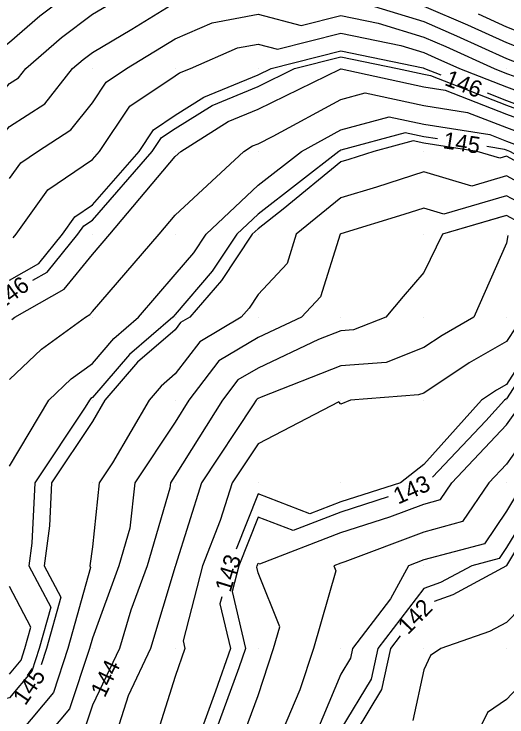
# Model space of a CAD drawing. Extents: x 2354170 to 2357230, y 866100 to 868290.
# Drawn here: x 2355410.5 to 2355470, y 867171.8 to 867256.6 of the extents above; entities that cross this region are included whole.
import ezdxf

# ---------------------------------------------------------------- set-up
doc = ezdxf.new("R2010")
doc.units = 0
for name, color, linetype in [('Default', 7, 'Continuous'), ('DTM Contours Major', 7, 'Continuous'), ('DTM Contours Major Text', 7, 'Continuous'), ('DTM Contours Minor', 7, 'Continuous'), ('DTM Contours Minor Text', 7, 'Continuous'), ('Exist DTM QL2 LIDAR Elevation Point', 7, 'Continuous')]:
    doc.layers.add(name, color=color, linetype=linetype)

msp = doc.modelspace()

# ---------------------------------------------------------------- linework, layer by layer
at = {"layer": 'Default'}
for points in [[(2355377.743, 867159.207), (2355380.873, 867176.874), (2355382.353, 867180.448), (2355382.906, 867185.492), (2355385.226, 867195.632), (2355386.068, 867201.338), (2355387.169, 867208.596), (2355388.357, 867217.83), (2355388.755, 867221.412), (2355394.899, 867230.212), (2355398.899, 867239.5), (2355399.322, 867240.775), (2355399.976, 867242.676), (2355405.704, 867250.013), (2355408.178, 867251.812), (2355409.976, 867253.196), (2355413.63, 867256.36), (2355418.461, 867260.014)], [(2355379.755, 867160.984), (2355382.37, 867175.746), (2355384.272, 867180.339), (2355384.983, 867186.82), (2355386.621, 867193.981), (2355387.629, 867200.809), (2355388.946, 867209.493), (2355389.976, 867217.497), (2355390.446, 867219.543), (2355390.592, 867220.013), (2355391.737, 867221.775), (2355397.555, 867230.108), (2355399.976, 867235.729), (2355401.905, 867238.084), (2355402.992, 867240.013), (2355409.976, 867248.206), (2355411.078, 867248.912), (2355411.947, 867250.013), (2355416.25, 867253.74), (2355419.976, 867256.558), (2355425.812, 867260.014)], [(2355386.227, 867180.566), (2355387.059, 867188.147), (2355388.016, 867192.331), (2355389.189, 867200.28), (2355389.976, 867205.465), (2355391.225, 867210.013), (2355392.861, 867217.128), (2355393.753, 867220.013), (2355399.976, 867229.582), (2355400.197, 867229.792), (2355400.431, 867230.013), (2355404.729, 867235.26), (2355407.407, 867240.013), (2355409.976, 867243.028), (2355414.235, 867245.755), (2355417.593, 867250.013), (2355418.87, 867251.12), (2355419.976, 867251.956), (2355424.739, 867254.776), (2355429.976, 867257.979), (2355431.393, 867258.597), (2355436.06, 867259.47)], [(2355441.947, 867259.684), (2355448.046, 867258.083), (2355449.977, 867258.57), (2355451.795, 867258.195), (2355459.977, 867255.68), (2355463.94, 867253.977), (2355469.977, 867251.234), (2355473.063, 867250.013), (2355479.977, 867247.591), (2355485.048, 867245.084), (2355489.977, 867243.351), (2355496.791, 867240.013), (2355498.827, 867238.863), (2355499.977, 867238.301), (2355505.586, 867235.622), (2355509.977, 867233.687), (2355512.594, 867232.63), (2355518.434, 867230.013), (2355519.977, 867229.375), (2355521.259, 867228.732), (2355529.978, 867224.675), (2355534.303, 867222.958)], [(2355459.977, 867257.552), (2355465.249, 867255.286), (2355469.977, 867253.138), (2355477.88, 867250.013)], [(2355409.976, 867236.738), (2355411.34, 867238.649), (2355413.356, 867240.013), (2355417.392, 867242.598), (2355419.976, 867245.875), (2355421.632, 867248.358), (2355424.119, 867250.013), (2355429.976, 867253.595), (2355434.444, 867255.546), (2355439.976, 867256.58), (2355445.177, 867255.214), (2355449.977, 867256.426), (2355454.498, 867255.492), (2355459.977, 867253.808), (2355462.631, 867252.668), (2355468.472, 867250.013), (2355469.977, 867249.426), (2355470.91, 867249.08)], [(2355466.559, 867256.596), (2355469.977, 867255.042), (2355478.199, 867251.792)], [(2355410.414, 867229.575), (2355410.77, 867230.013), (2355414.604, 867235.386), (2355419.976, 867239.02), (2355420.843, 867240.013), (2355424.496, 867245.493), (2355429.976, 867249.141), (2355430.513, 867249.477), (2355431.813, 867250.013), (2355437.496, 867252.494), (2355439.976, 867252.958), (2355442.308, 867252.345), (2355449.977, 867254.281), (2355457.201, 867252.789), (2355459.977, 867251.936), (2355461.322, 867251.358), (2355464.281, 867250.013), (2355469.977, 867247.791), (2355473.509, 867246.481)], [(2355409.976, 867224.483), (2355413.501, 867226.489), (2355416.363, 867230.013), (2355417.867, 867232.122), (2355419.976, 867233.549), (2355425.618, 867240.013), (2355427.361, 867242.628), (2355429.976, 867244.369), (2355433.448, 867246.542), (2355439.976, 867249.238), (2355441.566, 867250.013), (2355449.977, 867252.137), (2355459.903, 867250.087), (2355459.977, 867250.064), (2355460.012, 867250.049), (2355460.09, 867250.013), (2355462.064, 867249.244)], [(2355410.252, 867219.737), (2355410.632, 867220.013), (2355416.587, 867223.403), (2355419.976, 867227.576), (2355422.081, 867230.013), (2355429.976, 867239.397), (2355430.641, 867240.013), (2355436.382, 867243.608), (2355439.976, 867245.092), (2355449.896, 867249.933), (2355449.977, 867249.977), (2355450.005, 867249.985), (2355459.977, 867247.81), (2355462.585, 867247.405), (2355469.977, 867244.521), (2355478.706, 867241.284)], [(2355409.976, 867212.509), (2355413.834, 867216.155), (2355419.141, 867220.013), (2355419.673, 867220.316), (2355419.976, 867220.689), (2355428.03, 867230.013), (2355429.976, 867232.327), (2355438.263, 867240.013), (2355439.317, 867240.673), (2355439.976, 867240.946), (2355441.797, 867241.834), (2355449.977, 867246.294), (2355452.901, 867247.089), (2355459.977, 867245.546), (2355465.267, 867244.723), (2355469.977, 867242.886), (2355477.723, 867240.013)], [(2355467.653, 867247.063), (2355469.977, 867246.156), (2355476.108, 867243.883)], [(2355409.976, 867202.036), (2355414.708, 867210.013), (2355417.417, 867212.573), (2355419.976, 867214.434), (2355422.559, 867217.43), (2355425.562, 867220.013), (2355429.976, 867225.157), (2355432.22, 867227.77), (2355433.712, 867230.013), (2355439.976, 867235.941), (2355445.213, 867240.013), (2355449.977, 867242.61), (2355455.797, 867244.193), (2355459.977, 867243.281), (2355467.948, 867242.042), (2355469.977, 867241.25), (2355473.313, 867240.013)], [(2355473.376, 867237.594), (2355469.977, 867239.432), (2355469.155, 867239.192), (2355466.43, 867240.013), (2355459.977, 867241.017), (2355458.693, 867241.297), (2355453.972, 867240.013), (2355450.955, 867239.035), (2355449.977, 867238.736), (2355443.011, 867233.048), (2355439.976, 867230.688), (2355439.263, 867230.013), (2355435.555, 867224.435), (2355431.757, 867220.013), (2355430.638, 867219.351), (2355429.976, 867218.483), (2355425.424, 867214.566), (2355421.499, 867210.013), (2355419.976, 867207.411), (2355415.053, 867200.013), (2355414.808, 867194.845), (2355414.158, 867190.013), (2355416.171, 867186.207), (2355414.436, 867180.013), (2355413.794, 867178.059)], [(2355474.541, 867234.578), (2355469.977, 867237.047), (2355465.78, 867235.817), (2355459.977, 867237.567), (2355454.272, 867235.718), (2355449.977, 867234.404), (2355444.599, 867230.013), (2355443.488, 867226.502), (2355439.976, 867222.735), (2355438.89, 867221.1), (2355437.956, 867220.013), (2355432.943, 867217.047), (2355429.976, 867213.154), (2355428.288, 867211.702), (2355426.832, 867210.013), (2355422.397, 867202.434), (2355420.787, 867200.013), (2355419.976, 867192.305), (2355419.668, 867190.013), (2355419.774, 867189.811), (2355417.031, 867180.013), (2355415.286, 867174.703), (2355411.343, 867170.013)], [(2355472.993, 867233.03), (2355469.977, 867234.661), (2355462.405, 867232.442), (2355459.977, 867233.175), (2355457.589, 867232.401), (2355449.977, 867230.073), (2355449.904, 867230.013), (2355447.517, 867222.472), (2355445.225, 867220.013), (2355439.976, 867217.54), (2355435.247, 867214.742), (2355431.643, 867210.013), (2355429.976, 867207.357), (2355425.091, 867200.013), (2355424.517, 867194.554), (2355423.191, 867190.013), (2355419.976, 867181.266), (2355419.625, 867180.013), (2355417.239, 867172.75), (2355414.938, 867170.013)], [(2355469.51, 867232.139), (2355462.258, 867230.013), (2355459.977, 867225.408), (2355457.479, 867222.511), (2355455.403, 867220.013), (2355451.508, 867218.481), (2355449.977, 867218.369), (2355447.274, 867217.31), (2355439.976, 867213.872), (2355437.552, 867212.438), (2355435.704, 867210.013), (2355429.976, 867200.886), (2355429.396, 867200.013), (2355429.328, 867199.364), (2355426.596, 867190.013), (2355424.631, 867184.668), (2355423.238, 867180.013), (2355419.976, 867173.183), (2355419.192, 867170.797), (2355418.533, 867170.013), (2355416.901, 867166.937), (2355413.573, 867160.012), (2355412.472, 867157.621)], [(2355470.126, 867229.864), (2355469.977, 867228.955), (2355466.047, 867220.013), (2355462.189, 867217.801), (2355459.977, 867216.335), (2355455.439, 867214.551), (2355449.977, 867214.149), (2355440.338, 867210.374), (2355439.976, 867210.204), (2355439.856, 867210.133), (2355439.765, 867210.013), (2355439.408, 867209.445), (2355433.173, 867200.013), (2355430.015, 867190.051), (2355430, 867190.013), (2355429.976, 867189.923), (2355427.011, 867180.013), (2355424.299, 867174.335), (2355422.94, 867170.013)], [(2355515.98, 867210.416), (2355509.977, 867212.865), (2355506.193, 867213.797), (2355499.977, 867215.352), (2355493.06, 867220.013), (2355489.977, 867222.008), (2355486.648, 867223.342), (2355479.977, 867223.555), (2355475.909, 867224.081), (2355475.243, 867220.013), (2355473.164, 867216.826), (2355469.977, 867211.899), (2355468.778, 867211.212), (2355466.968, 867210.013), (2355459.977, 867202.24), (2355457.172, 867200.013), (2355449.977, 867197.721), (2355446.226, 867196.263), (2355439.976, 867198.687), (2355437.356, 867192.01)], [(2355471.128, 867218.862), (2355469.977, 867217.083), (2355465.484, 867214.506), (2355459.977, 867210.859), (2355459.369, 867210.62), (2355451.124, 867210.013), (2355449.977, 867209.51), (2355449.744, 867209.781), (2355439.976, 867204.716), (2355436.867, 867200.013), (2355435.424, 867195.461), (2355433.286, 867190.013), (2355430.927, 867180.963), (2355431.15, 867180.013), (2355429.976, 867176.645), (2355427.891, 867170.013)], [(2355546.912, 867195.601), (2355543.438, 867196.552), (2355539.04, 867197.273), (2355538.465, 867197.438), (2355529.983, 867200.013), (2355529.979, 867200.014), (2355529.978, 867200.015), (2355522.003, 867202.038), (2355519.977, 867202.807), (2355514.138, 867204.173), (2355509.977, 867206.019), (2355505.712, 867205.748), (2355499.977, 867208.113), (2355497.515, 867207.551), (2355493.566, 867210.013), (2355489.977, 867211.288), (2355486.194, 867210.013), (2355479.977, 867206.09), (2355475.976, 867200.013), (2355469.99, 867190.026), (2355469.986, 867190.013), (2355469.977, 867190.004), (2355463.489, 867186.5), (2355461.222, 867185.704)], [(2355438.38, 867170.013), (2355439.976, 867174.35), (2355441.857, 867180.013), (2355442.618, 867182.655), (2355439.976, 867189.169), (2355439.816, 867189.852), (2355439.858, 867190.013), (2355439.976, 867190.315), (2355440.194, 867190.231), (2355449.977, 867194.034), (2355455.877, 867195.913), (2355459.977, 867197.457), (2355461.994, 867197.996), (2355463.36, 867200.013), (2355469.977, 867207.009), (2355472.11, 867210.013)], [(2355475.462, 867210.013), (2355469.977, 867202.288), (2355467.825, 867200.013), (2355464.656, 867195.334), (2355459.977, 867194.084), (2355450.466, 867190.502), (2355449.977, 867190.346), (2355449.118, 867190.013), (2355449.366, 867189.402), (2355446.662, 867180.013), (2355445.013, 867175.049), (2355442.901, 867170.013)], [(2355472.025, 867200.013), (2355469.977, 867196.597), (2355467.318, 867192.671), (2355459.977, 867190.711), (2355458.124, 867190.013), (2355455.975, 867186.011), (2355451.393, 867180.013), (2355451.14, 867178.849), (2355449.977, 867176.923), (2355447.08, 867170.013)], [(2355476.651, 867190.013), (2355469.977, 867183.183), (2355467.918, 867182.071), (2355462.051, 867180.013), (2355460.811, 867179.179), (2355459.977, 867177.456), (2355458.647, 867171.342)], [(2355409.976, 867176.939), (2355411.38, 867178.609), (2355411.842, 867180.013), (2355412.567, 867182.604), (2355409.976, 867187.501)], [(2355435.6, 867186.283), (2355435.372, 867185.408), (2355436.638, 867180.013), (2355434.851, 867174.888), (2355433.057, 867170.013)], [(2355457.136, 867181.548), (2355455.963, 867180.013), (2355454.894, 867175.096), (2355451.823, 867170.013), (2355450.84, 867169.149), (2355449.977, 867163.132), (2355449.487, 867160.502), (2355449.479, 867160.012), (2355447.362, 867152.627), (2355445.652, 867150.012), (2355440.935, 867140.971), (2355440.659, 867140.012), (2355439.976, 867136.972), (2355437.92, 867130.012), (2355429.976, 867123.603), (2355426.544, 867120.012), (2355422.992, 867113.027), (2355421.305, 867110.012), (2355423.993, 867104.028), (2355424.921, 867100.012), (2355420.301, 867094.723)], [(2355475.756, 867180.013), (2355469.977, 867173.877), (2355467.666, 867172.323), (2355466.548, 867170.013)]]:
    msp.add_lwpolyline(points, dxfattribs=at)
at = {"layer": 'DTM Contours Major'}
for points in [[(2355461.656, 867241.511), (2355459.977, 867241.772), (2355457.728, 867242.262), (2355449.977, 867240.155), (2355449.717, 867240.013), (2355439.976, 867232.439), (2355437.413, 867230.013), (2355434.443, 867225.546), (2355429.976, 867220.346), (2355429.691, 867220.013), (2355424.469, 867215.521), (2355419.976, 867210.309), (2355419.805, 867210.184), (2355419.624, 867210.013), (2355419.109, 867209.146), (2355413.032, 867200.013), (2355412.686, 867192.722), (2355412.321, 867190.013), (2355414.97, 867185.006), (2355413.571, 867180.013), (2355412.682, 867177.307), (2355409.976, 867174.088), (2355406.679, 867173.309), (2355406.029, 867171.834)], [(2355559.913, 867203.458), (2355555.25, 867205.285), (2355549.978, 867207.413), (2355548.019, 867208.055), (2355542.947, 867210.013), (2355539.978, 867211.184), (2355533.278, 867213.314), (2355529.978, 867214.442), (2355525.88, 867215.916), (2355519.977, 867218.97), (2355517.48, 867220.013), (2355509.977, 867223.078), (2355504.37, 867224.406), (2355499.977, 867226.694), (2355494.08, 867230.013), (2355491.323, 867231.36), (2355489.977, 867232.121), (2355484.545, 867234.581), (2355479.977, 867236.351), (2355476.606, 867236.642), (2355470.373, 867240.013), (2355469.977, 867240.16), (2355469.736, 867240.254), (2355467.585, 867240.589)]]:
    msp.add_lwpolyline(points, dxfattribs=at)
at = {"layer": 'DTM Contours Minor'}
for points in [[(2355407.154, 867239.565), (2355407.407, 867240.013), (2355409.976, 867243.028), (2355414.235, 867245.755), (2355417.593, 867250.013), (2355418.87, 867251.12), (2355419.976, 867251.956), (2355424.739, 867254.776), (2355429.976, 867257.979), (2355431.393, 867258.597), (2355438.971, 867260.014), (2355439.976, 867260.143), (2355440.075, 867260.112), (2355440.692, 867260.014), (2355448.046, 867258.083), (2355449.977, 867258.57), (2355451.795, 867258.195), (2355459.977, 867255.68), (2355463.94, 867253.977), (2355469.977, 867251.234), (2355473.063, 867250.013)], [(2355412.793, 867224.472), (2355414.529, 867225.46), (2355418.227, 867230.013), (2355418.955, 867231.034), (2355419.976, 867231.725), (2355427.209, 867240.013), (2355428.316, 867241.674), (2355429.976, 867242.779), (2355434.426, 867245.564), (2355439.976, 867247.856), (2355444.398, 867250.013), (2355449.977, 867251.422), (2355456.797, 867250.013), (2355459.977, 867249.32), (2355460.798, 867249.192), (2355469.977, 867245.611), (2355476.974, 867243.016)], [(2355471.445, 867231.482), (2355469.977, 867232.276), (2355462.258, 867230.013), (2355459.977, 867225.408), (2355457.479, 867222.511), (2355455.403, 867220.013), (2355451.508, 867218.481), (2355449.977, 867218.369), (2355447.274, 867217.31), (2355439.976, 867213.872), (2355437.552, 867212.438), (2355435.704, 867210.013), (2355429.976, 867200.886), (2355429.396, 867200.013), (2355429.328, 867199.364), (2355426.596, 867190.013), (2355424.631, 867184.668), (2355423.238, 867180.013), (2355422.849, 867179.198)], [(2355473.842, 867216.148), (2355469.977, 867210.171), (2355469.876, 867210.114), (2355469.724, 867210.013), (2355467.464, 867207.5), (2355461.037, 867200.704)], [(2355455.693, 867198.313), (2355449.977, 867196.492), (2355444.216, 867194.252), (2355439.976, 867195.896), (2355437.667, 867190.013), (2355436.853, 867186.889), (2355438.467, 867180.013), (2355437.659, 867177.695), (2355434.831, 867170.013)], [(2355471.41, 867194.592), (2355469.977, 867192.201), (2355469.093, 867190.897), (2355465.784, 867190.013), (2355462.013, 867187.976), (2355459.977, 867187.262), (2355454.44, 867180.013), (2355453.643, 867176.347), (2355449.977, 867170.278)], [(2355420.263, 867173.784), (2355419.976, 867173.183), (2355419.192, 867170.797)]]:
    msp.add_lwpolyline(points, dxfattribs=at)
at = {"layer": 'Exist DTM QL2 LIDAR Elevation Point'}
for p, q in [((2355419.976, 867250.013), (2355419.976, 867250.013)), ((2355429.976, 867250.013), (2355429.976, 867250.013)), ((2355439.976, 867250.013), (2355439.976, 867250.013)), ((2355449.977, 867250.013), (2355449.977, 867250.013)), ((2355459.977, 867250.013), (2355459.977, 867250.013)), ((2355469.977, 867250.013), (2355469.977, 867250.013)), ((2355419.976, 867240.013), (2355419.976, 867240.013)), ((2355429.976, 867240.013), (2355429.976, 867240.013)), ((2355439.976, 867240.013), (2355439.976, 867240.013)), ((2355449.977, 867240.013), (2355449.977, 867240.013)), ((2355459.977, 867240.013), (2355459.977, 867240.013)), ((2355469.977, 867240.013), (2355469.977, 867240.013)), ((2355419.976, 867230.013), (2355419.976, 867230.013)), ((2355429.976, 867230.013), (2355429.976, 867230.013)), ((2355439.976, 867230.013), (2355439.976, 867230.013)), ((2355449.977, 867230.013), (2355449.977, 867230.013)), ((2355459.977, 867230.013), (2355459.977, 867230.013)), ((2355469.977, 867230.013), (2355469.977, 867230.013)), ((2355419.976, 867220.013), (2355419.976, 867220.013)), ((2355429.976, 867220.013), (2355429.976, 867220.013)), ((2355439.976, 867220.013), (2355439.976, 867220.013)), ((2355449.977, 867220.013), (2355449.977, 867220.013)), ((2355459.977, 867220.013), (2355459.977, 867220.013)), ((2355469.977, 867220.013), (2355469.977, 867220.013)), ((2355419.976, 867210.013), (2355419.976, 867210.013)), ((2355429.976, 867210.013), (2355429.976, 867210.013)), ((2355439.976, 867210.013), (2355439.976, 867210.013)), ((2355449.977, 867210.013), (2355449.977, 867210.013)), ((2355459.977, 867210.013), (2355459.977, 867210.013)), ((2355469.977, 867210.013), (2355469.977, 867210.013)), ((2355419.976, 867200.013), (2355419.976, 867200.013)), ((2355429.976, 867200.013), (2355429.976, 867200.013)), ((2355439.976, 867200.013), (2355439.976, 867200.013)), ((2355449.977, 867200.013), (2355449.977, 867200.013)), ((2355459.977, 867200.013), (2355459.977, 867200.013)), ((2355469.977, 867200.013), (2355469.977, 867200.013)), ((2355419.976, 867190.013), (2355419.976, 867190.013)), ((2355429.976, 867190.013), (2355429.976, 867190.013)), ((2355439.976, 867190.013), (2355439.976, 867190.013)), ((2355449.977, 867190.013), (2355449.977, 867190.013)), ((2355459.977, 867190.013), (2355459.977, 867190.013)), ((2355469.977, 867190.013), (2355469.977, 867190.013)), ((2355419.976, 867180.013), (2355419.976, 867180.013)), ((2355429.976, 867180.013), (2355429.976, 867180.013)), ((2355439.976, 867180.013), (2355439.976, 867180.013)), ((2355449.977, 867180.013), (2355449.977, 867180.013)), ((2355459.977, 867180.013), (2355459.977, 867180.013)), ((2355469.977, 867180.013), (2355469.977, 867180.013))]:
    msp.add_line(p, q, dxfattribs=at)

# ---------------------------------------------------------------- texts
at = {"layer": 'Default'}
for s, rotation, p in [('146', 338.68471, (2355462.375, 867248.049)), ('143', 72.95262, (2355436.645, 867186.717)), ('142', 45.49007, (2355458.074, 867181.608)), ('145', 55.27486, (2355411.879, 867173.05))]:
    msp.add_text(s, height=2, rotation=rotation, dxfattribs=at).set_placement(p)
at = {"layer": 'DTM Contours Major Text'}
msp.add_text('145', height=2, rotation=351.16173, dxfattribs=at).set_placement((2355462.218, 867240.411))
at = {"layer": 'DTM Contours Minor Text'}
for s, rotation, p in [('146', 35.95483, (2355408.931, 867220.842)), ('143', 24.11019, (2355456.883, 867197.381)), ('144', 64.46767, (2355421.478, 867174.007))]:
    msp.add_text(s, height=2, rotation=rotation, dxfattribs=at).set_placement(p)

doc.saveas('drawing.dxf')
